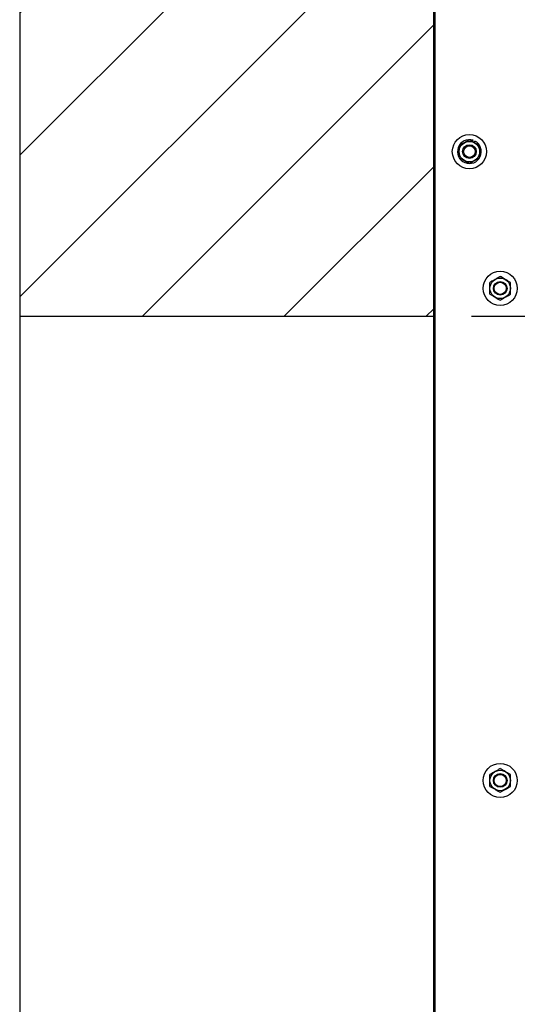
# Model space of a CAD drawing. Header units: inches. Extents: x 170 to 312, y 215 to 248.
# Tile 779 of 981: x 283.38 to 284, y 243.268 to 244.494. Entities that reach past the tile are written whole.
import ezdxf

# ---------------------------------------------------------------- set-up
doc = ezdxf.new("R2010")
doc.units = ezdxf.units.IN
doc.header["$LTSCALE"] = 0.25
doc.header["$MEASUREMENT"] = 0
for name, color, linetype in [('ANNOTATIONS', 1, 'Continuous'), ('MOTOR RH', 7, 'Continuous'), ('STANDARD MOTOR LH', 7, 'Continuous')]:
    doc.layers.add(name, color=color, linetype=linetype)
doc.styles.add('ARIAL', font='arial.ttf', dxfattribs={"height": 0.09375})
doc.dimstyles.new('STANDARD$0', dxfattribs={"dimtxt": 0.09375, "dimasz": 0.09375, "dimexe": 0.03125, "dimexo": 0.046875, "dimgap": 0.09, "dimtad": 0, "dimtih": 1, "dimtoh": 1, "dimdec": 4, "dimzin": 0, "dimdsep": 46, "dimtxsty": 'ARIAL', "dimcen": 0.09, "dimadec": 0, "dimazin": 0, "dimtfac": 1, "dimtdec": 4, "dimtofl": 0, "dimtmove": 0, "dimatfit": 1, "dimfxl": 1, "dimtolj": 1, "dimtzin": 0, "dimarcsym": 0})

# ---------------------------------------------------------------- blocks, each defined once
blk = doc.blocks.new('*D64')
at = {"layer": 'ANNOTATIONS', "color": 0, "lineweight": -2, "transparency": 16777216}
for p, q in [((283.9429, 244.125), (285.7888, 244.125)), ((285.7576, 244.0313), (285.7576, 242.3317)), ((285.7576, 240.1972), (285.7576, 241.8968)), ((285.0271, 240.1034), (285.7888, 240.1034))]:
    blk.add_line(p, q, dxfattribs=at)
at = {"layer": 'ANNOTATIONS', "color": 0, "transparency": 16777216}
for points in [[(285.742, 244.0313), (285.7732, 244.0313), (285.7576, 244.125)], [(285.742, 240.1972), (285.7732, 240.1972), (285.7576, 240.1034)]]:
    blk.add_solid(points, dxfattribs=at)
at = {"layer": 'defpoints', "color": 0, "transparency": 16777216}
for p in [(283.896, 244.125), (284.9802, 240.1034), (285.7576, 240.1034)]:
    blk.add_point(p, dxfattribs=at)
at = {"layer": 'ANNOTATIONS', "color": 0, "transparency": 16777216, "insert": (285.7576, 242.1142), "char_height": 0.09375, "attachment_point": 5, "style": 'ARIAL'}
blk.add_mtext('\\A1;OPENING\\PHEIGHT', dxfattribs=at)
blk = doc.blocks.new('*D65')
at = {"layer": 'ANNOTATIONS', "color": 0, "lineweight": -2, "transparency": 16777216}
for p, q in [((283.9429, 244.961), (286.4438, 244.961)), ((286.4126, 244.8673), (286.4126, 242.7497)), ((286.4126, 240.1972), (286.4126, 242.3148)), ((285.9474, 240.1034), (286.4438, 240.1034))]:
    blk.add_line(p, q, dxfattribs=at)
at = {"layer": 'ANNOTATIONS', "color": 0, "transparency": 16777216}
for points in [[(286.3969, 244.8673), (286.4282, 244.8673), (286.4126, 244.961)], [(286.3969, 240.1972), (286.4282, 240.1972), (286.4126, 240.1034)]]:
    blk.add_solid(points, dxfattribs=at)
at = {"layer": 'defpoints', "color": 0, "transparency": 16777216}
for p in [(283.896, 244.961), (285.9005, 240.1034), (286.4126, 240.1034)]:
    blk.add_point(p, dxfattribs=at)
at = {"layer": 'ANNOTATIONS', "color": 0, "transparency": 16777216, "insert": (286.4126, 242.5322), "char_height": 0.09375, "attachment_point": 5, "style": 'ARIAL'}
blk.add_mtext('\\A1;TOTAL\\PHEIGHT', dxfattribs=at)

msp = doc.modelspace()

# ---------------------------------------------------------------- hatches: boundary and pattern name
at = {"layer": 'MOTOR RH'}
h = msp.add_hatch(dxfattribs=at)
h.set_pattern_fill('ANSI31', color=256, style=0)
h.set_pattern_definition([(45, (96.66995, -13.09525), (-0.08838835, 0.08838835), [])])
h.paths.add_polyline_path([(283.38036, 244.12505), (283.89599, 244.12505), (283.89599, 245.60178), (283.65949, 245.60178), (283.65949, 245.66644), (283.62108, 245.53308), (283.62108, 245.60178), (283.38036, 245.60178)])
at = {"layer": 'STANDARD MOTOR LH'}
h = msp.add_hatch(dxfattribs=at)
h.set_pattern_fill('ANSI31', color=256, style=0)
edge = h.paths.add_edge_path(flags=0)
edge.add_arc((283.70149, 244.05342), 0.000313, 90, 180, ccw=False)
edge.add_line((283.70149, 244.05374), (283.70962, 244.05374))
edge.add_arc((283.70962, 244.05342), 0.000313, 0, 90, ccw=False)
edge.add_line((283.70993, 244.05342), (283.70993, 244.05217))
edge.add_arc((283.71024, 244.05217), 0.000313, 180, 270)
edge.add_line((283.71024, 244.05186), (283.71243, 244.05186))
edge.add_arc((283.71243, 244.05217), 0.000313, 270, 360)
edge.add_line((283.71274, 244.05217), (283.71274, 244.05624))
edge.add_arc((283.71243, 244.05624), 0.000313, 0, 90)
edge.add_line((283.71243, 244.05655), (283.69868, 244.05655))
edge.add_arc((283.69868, 244.05624), 0.000313, 90, 180)
edge.add_line((283.69837, 244.05624), (283.69837, 244.0453))
edge.add_arc((283.69805, 244.0453), 0.000313, 270, 360, ccw=False)
edge.add_line((283.69805, 244.04499), (283.65993, 244.04499))
edge.add_arc((283.65993, 244.04467), 0.000313, 90, 180)
edge.add_line((283.65962, 244.04467), (283.65962, 244.04249))
edge.add_arc((283.65993, 244.04249), 0.000313, 180, 270)
edge.add_line((283.65993, 244.04217), (283.71243, 244.04217))
edge.add_arc((283.71243, 244.04249), 0.000313, 270, 360)
edge.add_line((283.71274, 244.04249), (283.71274, 244.04655))
edge.add_arc((283.71243, 244.04655), 0.000313, 0, 90)
edge.add_line((283.71243, 244.04686), (283.71024, 244.04686))
edge.add_arc((283.71024, 244.04655), 0.000313, 90, 180)
edge.add_line((283.70993, 244.04655), (283.70993, 244.0453))
edge.add_arc((283.70962, 244.0453), 0.000313, 270, 360, ccw=False)
edge.add_line((283.70962, 244.04499), (283.70149, 244.04499))
edge.add_arc((283.70149, 244.0453), 0.000313, 180, 270, ccw=False)
edge.add_line((283.70118, 244.0453), (283.70118, 244.05342))
h = msp.add_hatch(dxfattribs=at)
h.set_pattern_fill('ANSI31', color=256, style=0)
edge = h.paths.add_edge_path(flags=0)
edge.add_line((283.77721, 244.04899), (283.70118, 244.04915))
edge.add_line((283.70118, 244.04915), (283.70118, 244.04953))
edge.add_line((283.70118, 244.04953), (283.77721, 244.04937))
edge.add_line((283.77721, 244.04937), (283.77721, 244.04937))
edge.add_line((283.77721, 244.04937), (283.70118, 244.04954))
edge.add_line((283.70118, 244.04954), (283.70118, 244.04973))
edge.add_line((283.70118, 244.04973), (283.77721, 244.0497))
edge.add_line((283.77721, 244.0497), (283.77721, 244.04971))
edge.add_line((283.77721, 244.04971), (283.70118, 244.04974))
edge.add_line((283.70118, 244.04974), (283.70118, 244.04996))
edge.add_line((283.70118, 244.04996), (283.77721, 244.0501))
edge.add_line((283.77721, 244.0501), (283.77721, 244.05011))
edge.add_line((283.77721, 244.05011), (283.70118, 244.04997))
edge.add_line((283.70118, 244.04997), (283.70118, 244.05023))
edge.add_line((283.70118, 244.05023), (283.77721, 244.05058))
edge.add_line((283.77721, 244.05058), (283.77721, 244.05058))
edge.add_line((283.77721, 244.05058), (283.70118, 244.05023))
edge.add_line((283.70118, 244.05023), (283.70119, 244.05367))
edge.add_line((283.70119, 244.05367), (283.71471, 244.05202))
edge.add_line((283.71471, 244.05202), (283.71494, 244.05388))
edge.add_line((283.71494, 244.05388), (283.70002, 244.0557))
edge.add_arc((283.69994, 244.05508), 0.000625, 83.03379, 179.87656)
edge.add_line((283.69932, 244.05508), (283.69929, 244.04399))
edge.add_arc((283.69992, 244.04399), 0.000625, 179.87656, 276.71933)
edge.add_line((283.69999, 244.04337), (283.71492, 244.04513))
edge.add_line((283.71492, 244.04513), (283.7147, 244.04699))
edge.add_line((283.7147, 244.04699), (283.70117, 244.0454))
edge.add_line((283.70117, 244.0454), (283.70118, 244.04849))
edge.add_line((283.70118, 244.04849), (283.7772, 244.04814))
edge.add_line((283.7772, 244.04814), (283.7772, 244.04815))
edge.add_line((283.7772, 244.04815), (283.70118, 244.0485))
edge.add_line((283.70118, 244.0485), (283.70118, 244.04869))
edge.add_line((283.70118, 244.04869), (283.77721, 244.04853))
edge.add_line((283.77721, 244.04853), (283.77721, 244.04853))
edge.add_line((283.77721, 244.04853), (283.70118, 244.0487))
edge.add_line((283.70118, 244.0487), (283.70118, 244.04915))
edge.add_line((283.70118, 244.04915), (283.77721, 244.04898))
edge.add_line((283.77721, 244.04898), (283.77721, 244.04899))

# ---------------------------------------------------------------- linework, layer by layer
at = {"layer": 'MOTOR RH'}
for p, q in [((283.38036, 245.60178), (283.38036, 240.10342)), ((283.89599, 240.10342), (283.89599, 245.60178)), ((283.89781, 240.1061), (283.89781, 244.91339)), ((283.94442, 244.34247), (283.94496, 244.34412)), ((283.94619, 244.34144), (283.9471, 244.34323)), ((283.95317, 244.33742), (283.95317, 244.33742)), ((283.95317, 244.32267), (283.95317, 244.32267)), ((283.38036, 244.12505), (283.89599, 244.12505))]:
    msp.add_line(p, q, dxfattribs=at)
for centre, radius in [((283.94039, 244.33004), 0.02129), ((283.94039, 244.33004), 0.01277), ((283.94039, 244.33004), 0.00852), ((283.94039, 244.33004), 0.00719), ((283.97872, 244.15972), 0.02129), ((283.97872, 244.15972), 0.01277), ((283.97872, 244.15972), 0.00852), ((283.97872, 244.15972), 0.0075), ((283.97872, 243.54657), 0.02129), ((283.97872, 243.54657), 0.01277), ((283.97872, 243.54657), 0.00852), ((283.97872, 243.54657), 0.0075)]:
    msp.add_circle(centre, radius, dxfattribs=at)
msp.add_arc((283.94039, 244.33004), 0.0148, 72.05172, 63.05172, dxfattribs=at)
for points, knots in [([(283.94039, 244.34479), (283.9394, 244.34422), (283.93738, 244.34305), (283.93517, 244.34178), (283.93404, 244.34112), (283.93401, 244.3411)], [0, 0, 0, 0, 0.48434207, 0.98631972, 1, 1, 1, 1]), ([(283.94678, 244.3411), (283.94589, 244.34162), (283.94407, 244.34267), (283.94195, 244.34389), (283.94075, 244.34459), (283.94039, 244.34479)], [0, 0, 0, 0, 0.4063025, 0.8272596, 1, 1, 1, 1]), ([(283.94678, 244.3411), (283.94589, 244.34162), (283.94407, 244.34267), (283.94195, 244.34389), (283.94075, 244.34459), (283.94039, 244.34479)], [0, 0, 0, 0, 0.4062955, 0.827261, 1, 1, 1, 1]), ([(283.93401, 244.3411), (283.93311, 244.34059), (283.93129, 244.33954), (283.92918, 244.33831), (283.92797, 244.33762), (283.92762, 244.33742)], [0, 0, 0, 0, 0.4062821, 0.8272596, 1, 1, 1, 1]), ([(283.92762, 244.33004), (283.92762, 244.33021), (283.92762, 244.33132), (283.92762, 244.33338), (283.92762, 244.33566), (283.92762, 244.33698), (283.92762, 244.33742)], [0, 0, 0, 0, 0.0665487, 0.4352966, 0.8145608, 1, 1, 1, 1]), ([(283.92762, 244.32267), (283.92762, 244.32329), (283.92762, 244.32477), (283.92762, 244.32723), (283.92762, 244.3291), (283.92762, 244.33004)], [0, 0, 0, 0, 0.2654559, 0.628086, 1, 1, 1, 1]), ([(283.95317, 244.33742), (283.95218, 244.33799), (283.95015, 244.33916), (283.94795, 244.34043), (283.94681, 244.34109), (283.94678, 244.3411)], [0, 0, 0, 0, 0.4843417, 0.9863407, 1, 1, 1, 1]), ([(283.95317, 244.33742), (283.95218, 244.33799), (283.95015, 244.33916), (283.94795, 244.34043), (283.94681, 244.34109), (283.94678, 244.3411)], [0, 0, 0, 0, 0.4843495, 0.9863411, 1, 1, 1, 1]), ([(283.95317, 244.33004), (283.95317, 244.33021), (283.95317, 244.33132), (283.95317, 244.33338), (283.95317, 244.33566), (283.95317, 244.33698), (283.95317, 244.33742)], [0, 0, 0, 0, 0.0665476, 0.4352991, 0.8145617, 1, 1, 1, 1]), ([(283.95317, 244.32267), (283.95317, 244.32329), (283.95317, 244.32477), (283.95317, 244.32723), (283.95317, 244.3291), (283.95317, 244.33004)], [0, 0, 0, 0, 0.2654559, 0.628086, 1, 1, 1, 1]), ([(283.95317, 244.32267), (283.95317, 244.32329), (283.95317, 244.32477), (283.95317, 244.32723), (283.95317, 244.3291), (283.95317, 244.33004)], [0, 0, 0, 0, 0.2654541, 0.6280925, 1, 1, 1, 1]), ([(283.92762, 244.32267), (283.92861, 244.32209), (283.93064, 244.32093), (283.93284, 244.31965), (283.93398, 244.319), (283.93401, 244.31898)], [0, 0, 0, 0, 0.4843319, 0.9863404, 1, 1, 1, 1]), ([(283.93401, 244.31898), (283.9349, 244.31846), (283.93672, 244.31741), (283.93884, 244.31619), (283.94004, 244.31549), (283.94039, 244.31529)], [0, 0, 0, 0, 0.4063025, 0.8272788, 1, 1, 1, 1]), ([(283.94039, 244.31529), (283.94139, 244.31586), (283.94341, 244.31703), (283.94562, 244.31831), (283.94675, 244.31896), (283.94678, 244.31898)], [0, 0, 0, 0, 0.4843216, 0.9863197, 1, 1, 1, 1]), ([(283.94039, 244.31529), (283.94139, 244.31586), (283.94341, 244.31703), (283.94562, 244.31831), (283.94675, 244.31896), (283.94678, 244.31898)], [0, 0, 0, 0, 0.48432905, 0.98632011, 1, 1, 1, 1]), ([(283.94678, 244.31898), (283.94768, 244.31949), (283.9495, 244.32055), (283.95161, 244.32177), (283.95282, 244.32246), (283.95317, 244.32267)], [0, 0, 0, 0, 0.4062902, 0.8272757, 1, 1, 1, 1]), ([(283.94678, 244.31898), (283.94768, 244.31949), (283.9495, 244.32055), (283.95161, 244.32177), (283.95282, 244.32246), (283.95317, 244.32267)], [0, 0, 0, 0, 0.4062829, 0.8272765, 1, 1, 1, 1]), ([(283.97233, 244.17078), (283.97144, 244.17027), (283.96962, 244.16922), (283.9675, 244.16799), (283.96629, 244.1673), (283.96594, 244.1671)], [0, 0, 0, 0, 0.4062947, 0.8272801, 1, 1, 1, 1]), ([(283.97872, 244.17447), (283.97772, 244.1739), (283.9757, 244.17273), (283.97349, 244.17145), (283.97236, 244.1708), (283.97233, 244.17078)], [0, 0, 0, 0, 0.4843387, 0.9863408, 1, 1, 1, 1]), ([(283.9851, 244.17078), (283.98421, 244.1713), (283.98239, 244.17235), (283.98027, 244.17357), (283.97907, 244.17427), (283.97872, 244.17447)], [0, 0, 0, 0, 0.4062826, 0.8272771, 1, 1, 1, 1]), ([(283.99149, 244.1671), (283.9905, 244.16767), (283.98848, 244.16884), (283.98627, 244.17011), (283.98513, 244.17077), (283.9851, 244.17078)], [0, 0, 0, 0, 0.484329, 0.9863201, 1, 1, 1, 1]), ([(283.96594, 244.15972), (283.96594, 244.15989), (283.96594, 244.16099), (283.96594, 244.16306), (283.96594, 244.16534), (283.96594, 244.16666), (283.96594, 244.1671)], [0, 0, 0, 0, 0.066545, 0.4352822, 0.8145299, 1, 1, 1, 1]), ([(283.96594, 244.15235), (283.96594, 244.15297), (283.96594, 244.15445), (283.96594, 244.15691), (283.96594, 244.15878), (283.96594, 244.15972)], [0, 0, 0, 0, 0.2654649, 0.6280774, 1, 1, 1, 1]), ([(283.99149, 244.15972), (283.99149, 244.15989), (283.99149, 244.16099), (283.99149, 244.16306), (283.99149, 244.16534), (283.99149, 244.16666), (283.99149, 244.1671)], [0, 0, 0, 0, 0.066545, 0.4352822, 0.8145299, 1, 1, 1, 1]), ([(283.99149, 244.15235), (283.99149, 244.15297), (283.99149, 244.15445), (283.99149, 244.15691), (283.99149, 244.15878), (283.99149, 244.15972)], [0, 0, 0, 0, 0.2654649, 0.6280774, 1, 1, 1, 1]), ([(283.96594, 244.15235), (283.96694, 244.15177), (283.96896, 244.1506), (283.97117, 244.14933), (283.9723, 244.14868), (283.97233, 244.14866)], [0, 0, 0, 0, 0.4843494, 0.9863201, 1, 1, 1, 1]), ([(283.97233, 244.14866), (283.97322, 244.14814), (283.97504, 244.14709), (283.97716, 244.14587), (283.97837, 244.14517), (283.97872, 244.14497)], [0, 0, 0, 0, 0.4062955, 0.827261, 1, 1, 1, 1]), ([(283.97872, 244.14497), (283.97971, 244.14554), (283.98173, 244.14671), (283.98394, 244.14799), (283.98507, 244.14864), (283.9851, 244.14866)], [0, 0, 0, 0, 0.4843491, 0.986319, 1, 1, 1, 1]), ([(283.9851, 244.14866), (283.986, 244.14917), (283.98782, 244.15023), (283.98993, 244.15145), (283.99114, 244.15214), (283.99149, 244.15235)], [0, 0, 0, 0, 0.40629487, 0.82726083, 1, 1, 1, 1]), ([(283.97233, 243.55763), (283.97144, 243.55711), (283.96962, 243.55606), (283.9675, 243.55484), (283.96629, 243.55415), (283.96594, 243.55394)], [0, 0, 0, 0, 0.4063029, 0.8272597, 1, 1, 1, 1]), ([(283.97872, 243.56132), (283.97772, 243.56074), (283.9757, 243.55958), (283.97349, 243.5583), (283.97236, 243.55765), (283.97233, 243.55763)], [0, 0, 0, 0, 0.4843396, 0.98632, 1, 1, 1, 1]), ([(283.9851, 243.55763), (283.98421, 243.55815), (283.98239, 243.5592), (283.98027, 243.56042), (283.97907, 243.56112), (283.97872, 243.56132)], [0, 0, 0, 0, 0.4062825, 0.8272595, 1, 1, 1, 1]), ([(283.9851, 243.55763), (283.98421, 243.55815), (283.98239, 243.5592), (283.98027, 243.56042), (283.97907, 243.56112), (283.97872, 243.56132)], [0, 0, 0, 0, 0.4062747, 0.827261, 1, 1, 1, 1]), ([(283.99149, 243.55394), (283.9905, 243.55452), (283.98848, 243.55568), (283.98627, 243.55696), (283.98513, 243.55761), (283.9851, 243.55763)], [0, 0, 0, 0, 0.4843391, 0.98632, 1, 1, 1, 1]), ([(283.99149, 243.55394), (283.9905, 243.55452), (283.98848, 243.55568), (283.98627, 243.55696), (283.98513, 243.55761), (283.9851, 243.55763)], [0, 0, 0, 0, 0.4843494, 0.9863201, 1, 1, 1, 1]), ([(283.96594, 243.54657), (283.96594, 243.54674), (283.96594, 243.54784), (283.96594, 243.5499), (283.96594, 243.55218), (283.96594, 243.55351), (283.96594, 243.55394)], [0, 0, 0, 0, 0.066545, 0.4352816, 0.8145691, 1, 1, 1, 1]), ([(283.96594, 243.53919), (283.96594, 243.53982), (283.96594, 243.54129), (283.96594, 243.54376), (283.96594, 243.54562), (283.96594, 243.54657)], [0, 0, 0, 0, 0.26546669, 0.62807091, 1, 1, 1, 1]), ([(283.99149, 243.54657), (283.99149, 243.54674), (283.99149, 243.54784), (283.99149, 243.5499), (283.99149, 243.55218), (283.99149, 243.55351), (283.99149, 243.55394)], [0, 0, 0, 0, 0.066545, 0.4352816, 0.8145691, 1, 1, 1, 1]), ([(283.99149, 243.53919), (283.99149, 243.53982), (283.99149, 243.54129), (283.99149, 243.54376), (283.99149, 243.54562), (283.99149, 243.54657)], [0, 0, 0, 0, 0.26546669, 0.62807091, 1, 1, 1, 1]), ([(283.99149, 243.53919), (283.99149, 243.53982), (283.99149, 243.54129), (283.99149, 243.54376), (283.99149, 243.54562), (283.99149, 243.54657)], [0, 0, 0, 0, 0.2654649, 0.6280774, 1, 1, 1, 1]), ([(283.96594, 243.53919), (283.96694, 243.53862), (283.96896, 243.53745), (283.97117, 243.53618), (283.9723, 243.53552), (283.97233, 243.53551)], [0, 0, 0, 0, 0.4843391, 0.98632, 1, 1, 1, 1]), ([(283.97233, 243.53551), (283.97322, 243.53499), (283.97504, 243.53394), (283.97716, 243.53272), (283.97837, 243.53202), (283.97872, 243.53182)], [0, 0, 0, 0, 0.4062823, 0.8272591, 1, 1, 1, 1]), ([(283.97872, 243.53182), (283.97971, 243.53239), (283.98173, 243.53356), (283.98394, 243.53483), (283.98507, 243.53549), (283.9851, 243.53551)], [0, 0, 0, 0, 0.4843399, 0.98632, 1, 1, 1, 1]), ([(283.97872, 243.53182), (283.97971, 243.53239), (283.98173, 243.53356), (283.98394, 243.53483), (283.98507, 243.53549), (283.9851, 243.53551)], [0, 0, 0, 0, 0.4843491, 0.986319, 1, 1, 1, 1]), ([(283.9851, 243.53551), (283.986, 243.53602), (283.98782, 243.53707), (283.98993, 243.53829), (283.99114, 243.53899), (283.99149, 243.53919)], [0, 0, 0, 0, 0.4063029, 0.8272597, 1, 1, 1, 1]), ([(283.9851, 243.53551), (283.986, 243.53602), (283.98782, 243.53707), (283.98993, 243.53829), (283.99114, 243.53899), (283.99149, 243.53919)], [0, 0, 0, 0, 0.40629487, 0.82726083, 1, 1, 1, 1])]:
    msp.add_open_spline(points, degree=3, knots=knots, dxfattribs=at)

# ---------------------------------------------------------------- dimensions: what is measured, and where the dimension line sits
at = {"layer": 'ANNOTATIONS'}
for base, p1, p2, text, picture, middle in [((286.41256, 240.10342), (283.89599, 244.96103), (285.90052, 240.10342), 'TOTAL\\PHEIGHT', '*D65', (286.41256, 242.53223)), ((285.75758, 240.10342), (283.89599, 244.12505), (284.98018, 240.10342), 'OPENING\\PHEIGHT', '*D64', (285.75758, 242.11424))]:
    dim = msp.add_linear_dim(base=base, p1=p1, p2=p2, angle=90, text=text, dimstyle='STANDARD$0', dxfattribs=at)
    dim.commit()
    dim.dimension.update_dxf_attribs({"geometry": picture, "text_midpoint": middle})

doc.saveas('drawing.dxf')
